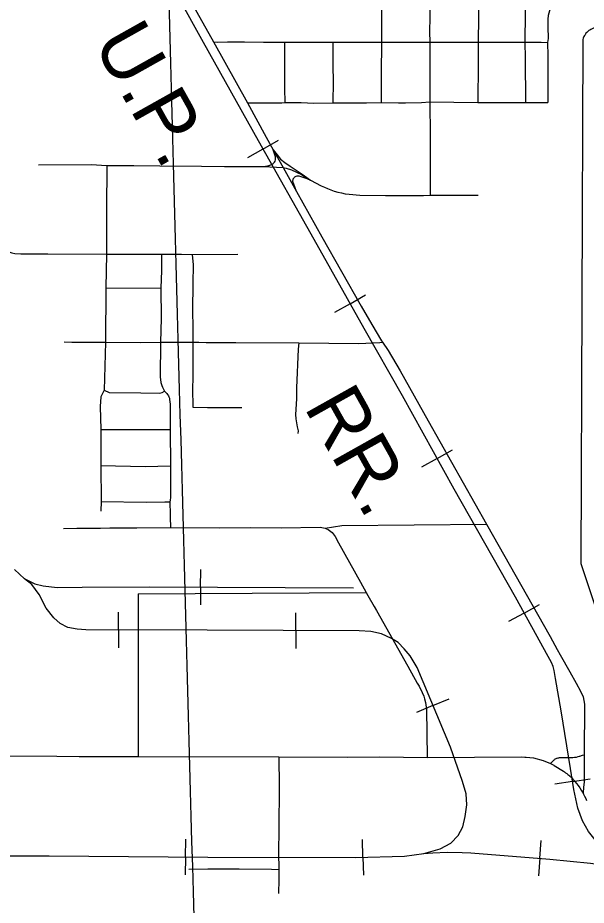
# Model space of a CAD drawing. Extents: x -19 to 366, y -4 to 359.
# Drawn here: x 156.258 to 157.059, y 189.516 to 190.766 of the extents above; entities that cross this region are included whole.
import ezdxf

# ---------------------------------------------------------------- set-up
doc = ezdxf.new("R2010")
doc.units = 0
for name, color, linetype in [('60', 7, 'Continuous'), ('R_Striping', 7, 'Continuous'), ('R_Water Annot', 7, 'Continuous'), ('Sheet Fence', 7, 'Continuous')]:
    doc.layers.add(name, color=color, linetype=linetype)

msp = doc.modelspace()

# ---------------------------------------------------------------- linework, layer by layer
at = {"layer": '60'}
msp.add_lwpolyline([(157.1387, 190.7533), (157.0797, 190.7531), (157.0738, 190.7525), (157.0721, 190.7523), (157.0696, 190.7512), (157.0678, 190.7504), (157.0657, 190.7493), (157.0642, 190.7485), (157.063, 190.7478), (157.0617, 190.7466), (157.06, 190.7451), (157.0587, 190.7442), (157.0581, 190.7426), (157.0575, 190.7419), (157.0566, 190.7407), (157.0558, 190.7396), (157.0554, 190.7386), (157.0549, 190.7371), (157.0545, 190.7352), (157.0543, 190.7331), (157.0516, 189.9971), (157.1241, 189.7807)], dxfattribs=at)
at = {"layer": 'R_Striping'}
for points in [[(156.4536, 190.8753), (156.47, 190.8469), (156.4851, 190.8195), (156.5105, 190.7738), (156.534, 190.7318)], [(156.771, 190.8176), (156.7708, 190.7811), (156.7708, 190.7315)], [(156.8396, 190.8179), (156.8393, 190.7872), (156.8386, 190.7461), (156.8388, 190.7316)], [(156.9079, 190.8178), (156.9072, 190.7665), (156.9069, 190.7314)], [(156.9732, 190.8057), (156.9732, 190.7722), (156.9727, 190.7313)], [(157.0365, 190.8063), (157.0343, 190.8051), (157.0327, 190.804), (157.0215, 190.7953), (157.0192, 190.7933), (157.0171, 190.7912), (157.0151, 190.7889), (157.0132, 190.7865), (157.0116, 190.7839), (157.01, 190.7813), (157.0089, 190.7788), (157.0076, 190.7757), (157.0065, 190.7725), (157.0057, 190.7692), (157.0053, 190.7638), (157.005, 190.7584), (157.0049, 190.753), (157.0057, 190.7364), (157.0047, 190.7312)], [(156.534, 190.7318), (156.5392, 190.7316), (156.5537, 190.732), (156.5777, 190.7319), (156.6043, 190.7316), (156.6341, 190.7316)], [(156.534, 190.7318), (156.5819, 190.6458)], [(156.6341, 190.7316), (156.6342, 190.6792), (156.6341, 190.6664), (156.6345, 190.6465)], [(156.6341, 190.7316), (156.7022, 190.7315)], [(156.7022, 190.7315), (156.7021, 190.6983), (156.7024, 190.6759), (156.7021, 190.6458)], [(156.7022, 190.7315), (156.736, 190.7315)], [(156.736, 190.7315), (156.7708, 190.7315)], [(156.7708, 190.7315), (156.7703, 190.687), (156.7703, 190.6464)], [(156.7708, 190.7315), (156.8041, 190.7316)], [(156.8041, 190.7316), (156.8388, 190.7316)], [(156.8388, 190.7316), (156.8387, 190.6473)], [(156.8388, 190.7316), (156.9069, 190.7314)], [(156.9069, 190.7314), (156.907, 190.7017), (156.9067, 190.6466)], [(156.9069, 190.7314), (156.9727, 190.7313)], [(156.9727, 190.7313), (156.9956, 190.7314), (157.0047, 190.7312)], [(156.9727, 190.7313), (156.9732, 190.7089), (156.9738, 190.6465)], [(157.0047, 190.7312), (157.0049, 190.7123), (157.0051, 190.6467)], [(156.5819, 190.6458), (156.6301, 190.646), (156.6345, 190.6465)], [(156.5819, 190.6458), (156.6083, 190.5978)], [(156.6345, 190.6465), (156.6576, 190.6463), (156.6754, 190.6457), (156.7021, 190.6458)], [(156.7021, 190.6458), (156.7358, 190.6459)], [(156.7358, 190.6459), (156.7496, 190.6459), (156.7703, 190.6464)], [(156.7703, 190.6464), (156.7947, 190.646), (156.8045, 190.6461)], [(156.8045, 190.6461), (156.8273, 190.6463), (156.8387, 190.6473)], [(156.8387, 190.6473), (156.8392, 190.5994), (156.8392, 190.5589), (156.8392, 190.5479), (156.8395, 190.516)], [(156.8387, 190.6473), (156.9067, 190.6466)], [(156.9067, 190.6466), (156.9738, 190.6465)], [(156.9738, 190.6465), (157.0051, 190.6467)], [(156.6083, 190.5978), (156.6183, 190.5799)], [(156.604, 190.5564), (156.6105, 190.5572), (156.6148, 190.5585), (156.6163, 190.5593), (156.6176, 190.5602), (156.6188, 190.5613), (156.6199, 190.5626), (156.6207, 190.564), (156.6213, 190.5656), (156.6216, 190.5672), (156.6213, 190.57), (156.6193, 190.5754), (156.6183, 190.5799)], [(156.6183, 190.5799), (156.6324, 190.5549)], [(156.6183, 190.5799), (156.6238, 190.5726), (156.6285, 190.5667), (156.6344, 190.5618), (156.6419, 190.5567), (156.6605, 190.5447), (156.6709, 190.5373)], [(156.2876, 190.5589), (156.3618, 190.559), (156.3839, 190.5576)], [(156.3839, 190.5576), (156.3834, 190.4953), (156.3831, 190.4331)], [(156.3839, 190.5576), (156.4218, 190.5576), (156.4583, 190.5573), (156.517, 190.5568), (156.5495, 190.5562), (156.604, 190.5564)], [(156.604, 190.5564), (156.6133, 190.5561), (156.6324, 190.5549)], [(156.6324, 190.5549), (156.6509, 190.5211)], [(156.6324, 190.5549), (156.6363, 190.5539), (156.6437, 190.5516), (156.6509, 190.5484), (156.6578, 190.5449), (156.6709, 190.5373)], [(156.6509, 190.5211), (156.6471, 190.5313), (156.6459, 190.5354), (156.6459, 190.5365), (156.6461, 190.5377), (156.6464, 190.5389), (156.647, 190.5399), (156.6477, 190.5409), (156.6486, 190.5417), (156.6496, 190.5423), (156.6506, 190.5428), (156.6518, 190.5431), (156.653, 190.5432), (156.6542, 190.5432), (156.6654, 190.5395), (156.6709, 190.5373)], [(156.6709, 190.5373), (156.6858, 190.5293), (156.6902, 190.5272), (156.6947, 190.5253), (156.7042, 190.5218), (156.7093, 190.5203), (156.7145, 190.5191), (156.7197, 190.518), (156.725, 190.5172), (156.7402, 190.5158)], [(156.6509, 190.5211), (156.6867, 190.4572), (156.7421, 190.3597), (156.7571, 190.3337), (156.7707, 190.311), (156.7721, 190.3088)], [(156.7402, 190.5158), (156.7766, 190.5155), (156.8298, 190.5156), (156.8395, 190.516)], [(156.8395, 190.516), (156.9068, 190.5161)], [(156.168, 190.4677), (156.1824, 190.4677), (156.1906, 190.4673), (156.1945, 190.4665), (156.1982, 190.4653), (156.2041, 190.4625), (156.2119, 190.4576), (156.2394, 190.4395), (156.2433, 190.4372), (156.2441, 190.4368), (156.2497, 190.4346), (156.2539, 190.4338), (156.2625, 190.4336), (156.3006, 190.4334), (156.3831, 190.4331)], [(156.3831, 190.4331), (156.3821, 190.3853)], [(156.3831, 190.4331), (156.426, 190.4329), (156.4606, 190.433)], [(156.4606, 190.433), (156.4607, 190.41), (156.4597, 190.3851)], [(156.4606, 190.433), (156.4888, 190.4328), (156.504, 190.4325)], [(156.504, 190.4325), (156.5685, 190.4329)], [(156.504, 190.4325), (156.5052, 190.4177), (156.5049, 190.3915), (156.5048, 190.3902), (156.5046, 190.3551), (156.5047, 190.328), (156.505, 190.309)], [(156.3821, 190.3853), (156.3817, 190.3089)], [(156.3821, 190.3853), (156.4597, 190.3851)], [(156.4597, 190.3851), (156.4601, 190.3423), (156.4592, 190.3089)], [(156.3235, 190.3095), (156.3345, 190.3092), (156.3817, 190.3089)], [(156.3817, 190.3089), (156.3801, 190.2414)], [(156.3817, 190.3089), (156.4309, 190.3086), (156.4592, 190.3089)], [(156.4592, 190.3089), (156.459, 190.2595), (156.4592, 190.2566), (156.46, 190.2521), (156.4612, 190.2481), (156.4623, 190.2454), (156.4642, 190.242), (156.4651, 190.2399)], [(156.4592, 190.3089), (156.505, 190.309)], [(156.505, 190.309), (156.5049, 190.259), (156.5043, 190.2438), (156.5049, 190.2175), (156.5255, 190.2171), (156.5506, 190.217), (156.5739, 190.2172)], [(156.505, 190.309), (156.5134, 190.3091), (156.5239, 190.3086), (156.5654, 190.3083), (156.6543, 190.308)], [(156.6543, 190.308), (156.6534, 190.2993), (156.651, 190.2445), (156.6509, 190.229)], [(156.6543, 190.308), (156.739, 190.3071), (156.7587, 190.3079), (156.7685, 190.3086), (156.7721, 190.3088)], [(156.7721, 190.3088), (156.7801, 190.2971), (156.797, 190.2688), (156.8364, 190.1982), (156.9186, 190.0525)], [(156.3801, 190.2414), (156.3754, 190.2321), (156.3744, 190.2185), (156.3752, 190.1862)], [(156.3801, 190.2414), (156.3871, 190.2381), (156.4318, 190.2375), (156.4581, 190.2373), (156.4615, 190.238), (156.4651, 190.2399)], [(156.4651, 190.2399), (156.4682, 190.2367), (156.4694, 190.2352), (156.4704, 190.2336), (156.4712, 190.2319), (156.4718, 190.2301), (156.4721, 190.2282), (156.473, 190.2216), (156.4731, 190.2169), (156.473, 190.1862)], [(156.6509, 190.229), (156.6496, 190.2072), (156.6498, 190.2009), (156.6517, 190.1898), (156.6532, 190.1839), (156.6529, 190.1803)], [(156.3752, 190.1862), (156.3753, 190.1354)], [(156.3752, 190.1862), (156.4344, 190.1859), (156.473, 190.1862)], [(156.473, 190.1862), (156.4735, 190.1347)], [(156.3753, 190.1354), (156.3755, 190.0844)], [(156.3753, 190.1354), (156.4376, 190.134), (156.4735, 190.1347)], [(156.4735, 190.1347), (156.4732, 190.0981), (156.4732, 190.0903), (156.4729, 190.0864), (156.4725, 190.0841)], [(156.3755, 190.0844), (156.3751, 190.0709)], [(156.3755, 190.0844), (156.4392, 190.0835), (156.4656, 190.0841), (156.4725, 190.0841)], [(156.4725, 190.0841), (156.4729, 190.0663), (156.473, 190.0624), (156.4736, 190.0479)], [(156.3226, 190.0467), (156.3415, 190.047), (156.3673, 190.0472), (156.3748, 190.0473)], [(156.3748, 190.0473), (156.3881, 190.0474), (156.4262, 190.0476), (156.4736, 190.0479)], [(156.4736, 190.0479), (156.5419, 190.0475), (156.5863, 190.0479), (156.6292, 190.0475), (156.6843, 190.0484), (156.6866, 190.0482), (156.6889, 190.0477), (156.6912, 190.0471)], [(156.6912, 190.0471), (156.715, 190.051), (156.9186, 190.0525)], [(156.6912, 190.0471), (156.6934, 190.0462), (156.6956, 190.0451), (156.6976, 190.0439), (156.6995, 190.0424), (156.7012, 190.0408), (156.7028, 190.0391), (156.7042, 190.0372), (156.7055, 190.0351), (156.71, 190.0265), (156.741, 189.971), (156.7491, 189.9567)], [(156.9186, 190.0525), (157.0083, 189.8945)], [(156.428, 189.9548), (156.7491, 189.9567)], [(156.7491, 189.9567), (156.7515, 189.9524), (156.7603, 189.9368), (156.7638, 189.9313), (156.8079, 189.8527), (156.8212, 189.8286), (156.8237, 189.8244), (156.8279, 189.8157), (156.8303, 189.8103), (156.8315, 189.8066), (156.8327, 189.8014), (156.8338, 189.7948), (156.834, 189.792), (156.8351, 189.7242)], [(156.428, 189.9548), (156.4279, 189.9452), (156.4279, 189.9428), (156.4279, 189.8942), (156.428, 189.7257)], [(157.0083, 189.8945), (157.0184, 189.8763), (157.0224, 189.8688), (157.036, 189.8446), (157.0449, 189.8287), (157.0511, 189.8177), (157.0547, 189.8094), (157.0569, 189.799), (157.0565, 189.7275)], [(155.9995, 189.7764), (156.0258, 189.7654), (156.0462, 189.7557), (156.061, 189.7488), (156.0678, 189.746), (156.0742, 189.7436), (156.0912, 189.7384), (156.0989, 189.7364), (156.1069, 189.7344), (156.1083, 189.7342), (156.1146, 189.7328), (156.1221, 189.7314), (156.1299, 189.7302), (156.1382, 189.7291), (156.1507, 189.7278), (156.1579, 189.7273), (156.1646, 189.727), (156.1848, 189.7267), (156.1926, 189.7266), (156.3133, 189.7261), (156.3449, 189.7257), (156.428, 189.7257)], [(156.428, 189.7257), (156.6263, 189.7249)], [(156.6263, 189.7249), (156.6264, 189.6833), (156.626, 189.6234), (156.6257, 189.5903), (156.6259, 189.5666)], [(156.6263, 189.7249), (156.7222, 189.7246), (156.7684, 189.725), (156.8351, 189.7242)], [(156.8351, 189.7242), (156.9683, 189.7249), (156.9726, 189.7248), (156.9744, 189.7247), (156.9851, 189.7237), (156.9987, 189.7198), (157.0091, 189.7155)], [(157.0565, 189.7275), (157.0534, 189.7267), (157.0498, 189.7257), (157.0494, 189.7255), (157.0472, 189.7249), (157.0449, 189.7243), (157.0427, 189.724), (157.0403, 189.7237), (157.039, 189.7237), (157.0213, 189.7235), (157.0211, 189.7235), (157.0201, 189.7233), (157.019, 189.7231), (157.018, 189.7228), (157.0171, 189.7225), (157.0162, 189.7221), (157.0152, 189.7216), (157.0144, 189.721), (157.0135, 189.7204), (157.0091, 189.7155)], [(157.0565, 189.7275), (157.0565, 189.7071), (157.0563, 189.6895), (157.0556, 189.6822), (157.0547, 189.6739)], [(157.0091, 189.7155), (157.0099, 189.7151), (157.0137, 189.7131), (157.0141, 189.7129), (157.0273, 189.7048), (157.0288, 189.7038), (157.0302, 189.7027), (157.0317, 189.7015), (157.0331, 189.7004), (157.0345, 189.6992), (157.036, 189.6979), (157.0373, 189.6967), (157.0387, 189.6953), (157.0404, 189.6935), (157.0405, 189.6934), (157.0409, 189.693), (157.041, 189.6929), (157.0417, 189.6921), (157.0418, 189.692), (157.0422, 189.6916), (157.0423, 189.6915), (157.0426, 189.6911), (157.0427, 189.6909), (157.043, 189.6907), (157.0431, 189.6905), (157.0455, 189.6876), (157.0478, 189.6846), (157.05, 189.6815), (157.0521, 189.6783), (157.054, 189.6751), (157.0547, 189.6739)], [(157.0547, 189.6739), (157.0553, 189.6727), (157.057, 189.6697), (157.0585, 189.6666), (157.0598, 189.6635)], [(156.4992, 189.5671), (156.5258, 189.5674), (156.5496, 189.5675), (156.57, 189.5672), (156.6157, 189.5671), (156.6259, 189.5666)], [(156.6259, 189.5666), (156.6259, 189.5521), (156.6256, 189.5326)]]:
    msp.add_lwpolyline(points, dxfattribs=at)
at = {"layer": 'R_Water Annot'}
for p, q in [((156.6037, 190.581), (156.6255, 190.5933)), ((156.6037, 190.581), (156.5819, 190.5687)), ((156.7265, 190.3632), (156.7482, 190.3755)), ((156.7265, 190.3632), (156.7047, 190.351)), ((156.8491, 190.1454), (156.8709, 190.1576)), ((156.8491, 190.1454), (156.8272, 190.1332)), ((156.5159, 189.964), (156.516, 189.989)), ((156.5159, 189.964), (156.5158, 189.939)), ((156.9717, 189.9275), (156.9936, 189.9396)), ((156.4, 189.9036), (156.4001, 189.9286)), ((156.65, 189.9028), (156.6501, 189.9278)), ((156.9717, 189.9275), (156.9498, 189.9154)), ((156.4, 189.9036), (156.4, 189.8786)), ((156.65, 189.9028), (156.6499, 189.8778)), ((156.8432, 189.7973), (156.8663, 189.8069)), ((156.8432, 189.7973), (156.8202, 189.7876)), ((157.04, 189.6903), (157.0647, 189.694)), ((157.04, 189.6903), (157.0152, 189.6865)), ((156.4946, 189.5839), (156.4948, 189.6089)), ((156.7446, 189.5836), (156.7439, 189.6086)), ((156.9939, 189.5822), (156.9959, 189.6071)), ((156.4946, 189.5839), (156.4943, 189.5589)), ((156.7446, 189.5836), (156.7453, 189.5586)), ((156.9939, 189.5822), (156.9919, 189.5573))]:
    msp.add_line(p, q, dxfattribs=at)
for points in [[(157.0237, 189.79), (157.0158, 189.8355), (157.0139, 189.8465), (157.0127, 189.8521), (157.0102, 189.858), (157.0054, 189.8664), (156.9594, 189.9499), (156.8731, 190.1022), (156.8001, 190.2332), (156.7462, 190.3282), (156.6757, 190.4535), (156.5973, 190.5924), (156.5198, 190.7309), (156.4462, 190.8644), (156.4192, 190.9108), (156.3788, 190.9847), (156.3473, 191.0403), (156.3243, 191.0791), (156.3133, 191.0937), (156.3005, 191.1108), (156.2848, 191.1305), (156.2704, 191.1456), (156.2491, 191.1656), (156.228, 191.1845)], [(157.0624, 189.6197), (157.054, 189.6349), (157.0476, 189.6528), (157.0417, 189.679), (157.0372, 189.7088), (157.0237, 189.79), (157.0158, 189.8355), (157.0139, 189.8465), (157.0127, 189.8521), (157.0102, 189.858), (157.0054, 189.8664), (156.9594, 189.9499), (156.8731, 190.1022), (156.8001, 190.2332), (156.7462, 190.3282), (156.6757, 190.4535), (156.5973, 190.5924), (156.5198, 190.7309), (156.4462, 190.8644)], [(156.8303, 189.5889), (156.8536, 189.5953), (156.8685, 189.6034), (156.8787, 189.6142), (156.8855, 189.6264), (156.8888, 189.641), (156.8909, 189.6576), (156.8902, 189.6731), (156.8851, 189.6904), (156.8679, 189.7385), (156.8208, 189.8509), (156.811, 189.8671), (156.8025, 189.877), (156.7941, 189.8861), (156.7846, 189.8919), (156.7707, 189.8983), (156.7558, 189.9017), (156.7393, 189.9024), (156.5251, 189.9034), (156.3542, 189.9037), (156.3417, 189.9047), (156.3288, 189.9071), (156.318, 189.9129), (156.3088, 189.9206), (156.2983, 189.9345), (156.2885, 189.9535), (156.278, 189.9677), (156.2679, 189.9758), (156.2537, 189.9887)], [(156.8303, 189.5889), (156.8536, 189.5953), (156.8685, 189.6034), (156.8787, 189.6142), (156.8855, 189.6264), (156.8888, 189.641), (156.8909, 189.6576), (156.8902, 189.6731), (156.8851, 189.6904), (156.8679, 189.7385), (156.8208, 189.8509), (156.811, 189.8671), (156.8025, 189.877), (156.7941, 189.8861), (156.7846, 189.8919), (156.7707, 189.8983), (156.7558, 189.9017), (156.7393, 189.9024), (156.5251, 189.9034), (156.3542, 189.9037), (156.3417, 189.9047), (156.3288, 189.9071), (156.318, 189.9129), (156.3088, 189.9206), (156.2983, 189.9345), (156.2885, 189.9535), (156.278, 189.9677), (156.2679, 189.9758), (156.2537, 189.9887)], [(156.268, 189.9757), (156.2823, 189.9689), (156.2938, 189.966), (156.3135, 189.9634), (156.3489, 189.9638), (156.4441, 189.9643), (156.635, 189.9634), (156.7314, 189.9631)], [(156.268, 189.9757), (156.2823, 189.9689), (156.2938, 189.966), (156.3135, 189.9634), (156.3489, 189.9638), (156.4441, 189.9643), (156.635, 189.9634), (156.7314, 189.9631)], [(157.2273, 189.4806), (157.1925, 189.5247), (157.181, 189.5371), (157.1712, 189.5455), (157.156, 189.5553), (157.1206, 189.5758), (157.099, 189.5871), (157.0835, 189.5978), (157.072, 189.6082), (157.0624, 189.6197), (157.054, 189.6349), (157.0476, 189.6528), (157.0417, 189.679), (157.0372, 189.7088), (157.0237, 189.79)], [(155.4337, 189.3998), (155.522, 189.4197), (155.6941, 189.4593), (155.8902, 189.5049), (156.0141, 189.5333), (156.0461, 189.5414), (156.0818, 189.5535), (156.1084, 189.5642), (156.129, 189.5718), (156.1542, 189.5788), (156.1702, 189.5824), (156.1891, 189.585), (156.2065, 189.5858), (156.3023, 189.5858), (156.5258, 189.5836), (156.7343, 189.5833), (156.8031, 189.5853), (156.8303, 189.5889), (156.8432, 189.5898), (156.8635, 189.5906), (156.8845, 189.5903), (156.8966, 189.59), (157.0081, 189.581), (157.0654, 189.5754)], [(156.2065, 189.5858), (156.3023, 189.5858), (156.5258, 189.5836), (156.7343, 189.5833), (156.8031, 189.5853), (156.8303, 189.5889), (156.8432, 189.5898), (156.8635, 189.5906), (156.8845, 189.5903), (156.8966, 189.59), (157.0081, 189.581), (157.0654, 189.5754), (157.0893, 189.5718), (157.1025, 189.5692), (157.1165, 189.5647), (157.1314, 189.5586), (157.1441, 189.5524), (157.1592, 189.5431), (157.1699, 189.5355), (157.1795, 189.5268), (157.1912, 189.515)]]:
    msp.add_lwpolyline(points, dxfattribs=at)
at = {"layer": 'Sheet Fence'}
for points in [[(156.5095, 189.3937), (156.4476, 191.6563), (156.2114, 200.2762), (155.9745, 208.8963), (155.7368, 217.5164), (155.4984, 226.1367), (155.2592, 234.7572), (155.0193, 243.3778), (154.7787, 251.9985), (154.5373, 260.6194), (154.2952, 269.2404), (154.0523, 277.8615), (153.8087, 286.4828), (153.5644, 295.1042), (153.3193, 303.7258), (153.0735, 312.3475), (152.827, 320.9694), (152.5798, 329.5914), (152.3318, 338.2135), (152.0831, 346.8358)], [(0, 189.5162), (7.1121, 189.5206), (14.2243, 189.5339), (21.3364, 189.556), (28.4484, 189.5869), (35.5605, 189.6267), (42.6725, 189.6754), (49.7844, 189.7329), (56.8962, 189.7992), (64.0079, 189.8744), (71.1196, 189.9584), (78.2311, 190.0512), (85.3425, 190.1529), (92.4538, 190.2635), (99.5649, 190.3829), (106.6759, 190.5111), (113.7867, 190.6482), (120.8974, 190.7941), (128.0078, 190.9489), (135.1181, 191.1125), (142.2282, 191.2849), (149.338, 191.4662), (156.4476, 191.6563), (163.5569, 191.8553), (170.666, 192.0631), (177.7749, 192.2798), (184.8835, 192.5053), (191.9917, 192.7396), (199.0997, 192.9828), (206.2074, 193.2348), (213.3147, 193.4956), (220.4218, 193.7653), (227.5285, 194.0438), (234.6348, 194.3312), (241.7408, 194.6274), (248.8464, 194.9324), (255.9516, 195.2463), (263.0564, 195.569), (270.1608, 195.9005), (277.2648, 196.2409), (284.3683, 196.5901), (291.4715, 196.9481), (298.5741, 197.315), (305.6763, 197.6907), (312.7781, 198.0753), (319.8793, 198.4686), (326.9801, 198.8708), (334.0804, 199.2818), (341.1801, 199.7017)], [(0, 180.8999), (7.1228, 180.9044), (14.2457, 180.9176), (21.3685, 180.9397), (28.4912, 180.9706), (35.614, 181.0103), (42.7366, 181.0589), (49.8592, 181.1163), (56.9818, 181.1825), (64.1042, 181.2575), (71.2266, 181.3414), (78.3488, 181.4341), (85.4709, 181.5357), (92.5929, 181.646), (99.7147, 181.7652), (106.8364, 181.8933), (113.9579, 182.0301), (121.0793, 182.1758), (128.2005, 182.3303), (135.3214, 182.4936), (142.4422, 182.6658), (149.5627, 182.8468), (156.683, 183.0366), (163.8031, 183.2352), (170.9229, 183.4427), (178.0425, 183.659), (185.1617, 183.8841), (192.2807, 184.1181), (199.3994, 184.3608), (206.5178, 184.6124), (213.6359, 184.8728), (220.7537, 185.1421), (227.8711, 185.4201), (234.9881, 185.707), (242.1048, 186.0027), (249.2212, 186.3073), (256.3371, 186.6206), (263.4526, 186.9428), (270.5678, 187.2738), (277.6825, 187.6136), (284.7968, 187.9622), (291.9107, 188.3197), (299.0241, 188.6859), (306.1371, 189.061), (313.2495, 189.4449), (320.3615, 189.8377), (327.4731, 190.2392), (334.5841, 190.6495), (341.6946, 191.0687)]]:
    msp.add_spline(points, degree=3, dxfattribs=at)

# ---------------------------------------------------------------- texts
at = {"layer": 'R_Water Annot'}
for s, p in [('U.P.', (156.3633, 190.7307)), ('RR.', (156.6608, 190.2178))]:
    msp.add_text(s, height=0.08, rotation=299.27, dxfattribs=at).set_placement(p)

doc.saveas('drawing.dxf')
